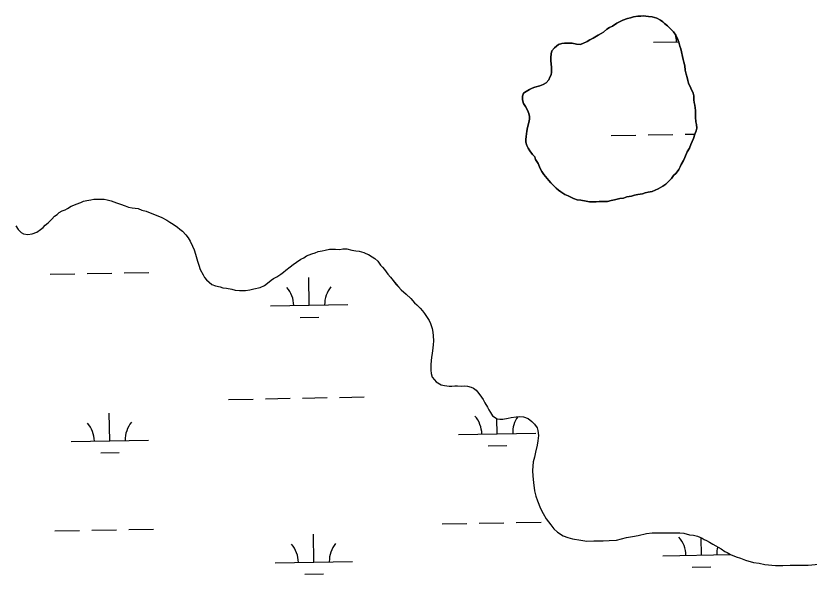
# Model space of a CAD drawing. Extents: x 3925854 to 3964121, y 224593 to 250589.
# Drawn here: x 3949789 to 3950817, y 237565 to 238288 of the extents above; entities that cross this region are included whole.
import ezdxf

# ---------------------------------------------------------------- set-up
doc = ezdxf.new("R2010")
doc.units = 0
doc.layers.add('V-TOPO-SHOR', color=7, linetype='Continuous')
doc.layers.add('V-WETL-SWMP', color=7, linetype='Continuous')

msp = doc.modelspace()

# ---------------------------------------------------------------- linework, layer by layer
at = {"layer": 'V-TOPO-SHOR'}
for points in [[(3950660.591, 238201.052), (3950659.752, 238204.654), (3950658.914, 238208.255), (3950657.667, 238212.656), (3950656.409, 238217.858), (3950655.95, 238223.467), (3950654.699, 238228.268), (3950653.859, 238231.87), (3950653.022, 238235.471), (3950651.353, 238241.873), (3950650.513, 238245.473), (3950649.274, 238249.071), (3950648.017, 238254.273), (3950645.954, 238259.866), (3950644.314, 238263.461), (3950641.064, 238267.44), (3950638.223, 238270.618), (3950636.193, 238273.004), (3950633.361, 238275.382), (3950629.72, 238278.554), (3950627.293, 238280.535), (3950624.46, 238282.912), (3950619.623, 238285.272), (3950616.408, 238286.04), (3950613.588, 238287.215), (3950608.771, 238287.568), (3950601.945, 238288.301), (3950598.74, 238287.867), (3950595.129, 238287.83), (3950589.524, 238286.97), (3950585.526, 238285.726), (3950581.522, 238284.883), (3950575.526, 238282.816), (3950571.933, 238281.176), (3950567.948, 238278.728), (3950562.367, 238275.062), (3950558.378, 238273.017), (3950554.79, 238270.975), (3950550.415, 238267.319), (3950547.628, 238265.285), (3950543.636, 238263.239), (3950537.257, 238259.563), (3950532.87, 238257.114), (3950529.28, 238255.072), (3950523.689, 238252.606), (3950520.492, 238251.371), (3950515.677, 238251.723), (3950510.049, 238252.87), (3950504.032, 238252.809), (3950500.022, 238252.768), (3950496.415, 238252.33), (3950492.418, 238251.087), (3950487.244, 238247.021), (3950483.675, 238242.974), (3950482.915, 238238.956), (3950482.157, 238234.537), (3950482.192, 238230.926), (3950482.653, 238225.317), (3950483.085, 238222.111), (3950483.155, 238215.294), (3950482.786, 238212.08), (3950481.215, 238208.855), (3950479.642, 238205.629), (3950476.075, 238201.582), (3950472.484, 238199.54), (3950468.094, 238197.49), (3950461.694, 238195.821), (3950458.095, 238194.58), (3950454.501, 238192.94), (3950450.516, 238190.492), (3950446.93, 238188.049), (3950445.764, 238184.428), (3950445.412, 238179.611), (3950447.065, 238174.815), (3950449.512, 238170.827), (3950451.968, 238166.039), (3950454.018, 238161.648), (3950454.857, 238158.048), (3950454.493, 238154.433), (3950453.735, 238150.014), (3950452.197, 238143.581), (3950451.443, 238138.76), (3950450.309, 238131.93), (3950449.944, 238128.315), (3950449.981, 238124.704), (3950451.228, 238120.305), (3950452.867, 238117.113), (3950454.909, 238113.524), (3950458.566, 238108.749), (3950461.407, 238105.568), (3950462.644, 238102.371), (3950465.904, 238097.19), (3950467.553, 238092.795), (3950468.79, 238089.598), (3950470.824, 238086.81), (3950473.271, 238082.825), (3950475.305, 238080.038), (3950479.769, 238074.868), (3950482.204, 238072.085), (3950485.041, 238069.306), (3950489.096, 238064.936)], [(3950489.096, 238064.936), (3950492.33, 238062.562), (3950495.162, 238060.184), (3950500.407, 238057.028), (3950504.839, 238055.068), (3950511.689, 238051.929), (3950516.523, 238049.973), (3950521.34, 238049.621), (3950528.176, 238048.085), (3950532.194, 238047.325), (3950535.803, 238047.362), (3950541.017, 238047.415), (3950545.025, 238047.855), (3950549.035, 238047.896), (3950555.852, 238047.966), (3950560.252, 238049.213), (3950564.657, 238050.061), (3950571.86, 238051.738), (3950576.267, 238052.185), (3950580.662, 238053.833), (3950586.671, 238054.698), (3950590.668, 238055.941), (3950595.072, 238056.789), (3950601.08, 238057.651), (3950604.679, 238058.892), (3950608.279, 238059.73), (3950613.481, 238060.985), (3950617.475, 238062.632), (3950621.47, 238064.276), (3950627.453, 238067.547), (3950631.436, 238070.394), (3950634.213, 238073.23), (3950638.581, 238077.686), (3950641.348, 238081.725), (3950644.529, 238084.566), (3950648.088, 238089.415), (3950649.659, 238092.641), (3950651.232, 238095.867), (3950653.986, 238101.107), (3950655.955, 238104.739), (3950659.09, 238111.99), (3950661.849, 238116.832), (3950663.805, 238121.665), (3950666.936, 238129.319), (3950668.886, 238134.953), (3950670.444, 238139.38), (3950671.208, 238142.999), (3950671.165, 238147.411), (3950670.325, 238151.011), (3950669.863, 238157.024), (3950669.82, 238161.435), (3950669.774, 238165.849), (3950668.902, 238172.658), (3950668.062, 238176.259), (3950667.63, 238179.464), (3950667.577, 238184.678), (3950666.737, 238188.278), (3950660.591, 238201.052)], [(3949789.245, 238016.507), (3949792.503, 238011.727), (3949796.153, 238007.751), (3949799.383, 238005.779), (3949805.004, 238005.034), (3949810.612, 238005.894), (3949816.608, 238007.96), (3949821.384, 238011.618), (3949824.968, 238014.061), (3949827.344, 238017.293), (3949831.325, 238020.144), (3949833.306, 238022.569), (3949836.089, 238025.004), (3949839.659, 238029.053), (3949842.845, 238031.09), (3949845.629, 238033.525), (3949849.618, 238035.571), (3949853.212, 238037.212), (3949856.405, 238038.848), (3949861.189, 238041.705), (3949864.384, 238042.94), (3949867.581, 238044.177), (3949873.574, 238046.645), (3949877.168, 238048.285), (3949881.17, 238049.127), (3949886.376, 238049.983), (3949890.377, 238050.827), (3949894.387, 238050.868), (3949900.404, 238050.927), (3949904.015, 238050.964), (3949907.636, 238049.799), (3949912.862, 238048.648), (3949919.705, 238046.311), (3949924.939, 238044.359), (3949930.981, 238042.014), (3949935.409, 238040.454), (3949940.23, 238039.7), (3949947.861, 238038.576), (3949952.696, 238036.62), (3949958.322, 238035.473), (3949967.587, 238031.555), (3949973.227, 238029.206), (3949978.462, 238027.254), (3949984.915, 238023.709), (3949988.954, 238020.943), (3949992.988, 238018.577), (3949998.645, 238014.624), (3950001.883, 238011.849), (3950005.115, 238009.476), (3950009.575, 238004.706), (3950012.424, 238000.725), (3950015.277, 237996.342), (3950018.148, 237989.952), (3950020.204, 237985.162), (3950022.267, 237979.567), (3950024.761, 237970.767), (3950026.424, 237965.167), (3950028.085, 237959.568), (3950032.164, 237952.791)], [(3950032.164, 237952.791), (3950033.803, 237949.6), (3950036.24, 237946.416), (3950039.883, 237943.243), (3950043.119, 237940.468), (3950047.955, 237938.513), (3950053.982, 237937.37), (3950057.605, 237936.205), (3950062.426, 237935.451), (3950069.256, 237934.316), (3950073.68, 237933.157), (3950078.902, 237932.41), (3950086.924, 237932.491), (3950092.529, 237933.35), (3950097.731, 237934.605), (3950105.737, 237936.293), (3950111.324, 237939.158), (3950115.305, 237942.004), (3950120.077, 237946.066), (3950123.266, 237948.103), (3950127.255, 237950.149), (3950132.433, 237953.811), (3950136.019, 237956.254), (3950139.197, 237959.095), (3950144.772, 237963.162), (3950148.751, 237966.413), (3950152.732, 237969.259), (3950158.307, 237973.329), (3950162.301, 237974.973), (3950165.887, 237977.416), (3950172.68, 237979.892), (3950177.077, 237981.541), (3950181.07, 237983.186), (3950186.276, 237984.042), (3950189.877, 237984.879), (3950195.48, 237986.141), (3950199.49, 237986.182), (3950203.5, 237986.223), (3950209.12, 237985.879), (3950213.128, 237986.319), (3950217.941, 237986.368), (3950224.775, 237984.834), (3950229.596, 237984.081), (3950234.015, 237983.323), (3950240.049, 237981.781), (3950242.869, 237980.605), (3950246.092, 237979.034), (3950250.934, 237976.276), (3950254.567, 237973.906), (3950258.21, 237970.734), (3950261.872, 237965.556), (3950264.307, 237962.773), (3950266.747, 237959.589), (3950271.219, 237953.619), (3950274.871, 237949.643), (3950278.119, 237945.666), (3950281.779, 237940.89), (3950285.023, 237937.312), (3950288.674, 237933.339), (3950295.148, 237927.789), (3950300.819, 237922.231), (3950305.689, 237916.665), (3950308.927, 237913.889), (3950312.982, 237909.519), (3950316.224, 237906.343), (3950318.667, 237902.759), (3950322.329, 237897.581), (3950324.777, 237893.596), (3950326.421, 237889.6), (3950328.494, 237883.202), (3950329.344, 237878.4), (3950329.79, 237873.99), (3950330.259, 237867.177), (3950329.909, 237862.36), (3950329.548, 237858.346), (3950328.418, 237851.114), (3950327.664, 237846.293), (3950326.96, 237836.659), (3950327.001, 237832.647), (3950327.033, 237829.438), (3950327.48, 237825.033), (3950328.731, 237820.23), (3950331.572, 237817.052), (3950334.007, 237814.269), (3950340.464, 237810.322), (3950344.484, 237809.56), (3950350.508, 237808.821), (3950354.122, 237808.456), (3950358.128, 237808.899), (3950361.337, 237808.929), (3950366.955, 237808.585), (3950370.562, 237809.024), (3950374.174, 237808.659), (3950378.999, 237807.504), (3950382.225, 237805.933), (3950385.459, 237803.56), (3950389.112, 237799.185), (3950392.371, 237794.405), (3950394.81, 237791.22), (3950396.856, 237787.231), (3950400.12, 237781.648)], [(3950400.12, 237781.648), (3950402.162, 237778.06), (3950404.204, 237774.47), (3950406.656, 237770.081), (3950412.714, 237766.132), (3950416.326, 237765.768), (3950420.338, 237765.809), (3950427.144, 237767.081), (3950431.146, 237767.924), (3950437.556, 237768.793), (3950441.963, 237769.237), (3950446.78, 237768.887), (3950452.82, 237766.54), (3950457.669, 237762.981), (3950461.317, 237759.407), (3950464.573, 237754.627), (3950465.409, 237751.426), (3950466.279, 237744.616), (3950465.548, 237737.79), (3950464.401, 237732.162), (3950462.484, 237723.319), (3950460.946, 237716.884), (3950459.408, 237710.451), (3950458.716, 237699.613), (3950458.794, 237691.995), (3950459.676, 237683.981), (3950460.989, 237673.163), (3950463.064, 237666.366), (3950465.134, 237659.968), (3950468.843, 237650.379), (3950472.521, 237643.599), (3950476.202, 237636.818), (3950482.299, 237628.857), (3950486.362, 237623.684), (3950490.818, 237619.317), (3950498.087, 237614.578), (3950504.122, 237612.633), (3950510.557, 237611.095), (3950521.006, 237609.194), (3950529.04, 237608.074), (3950537.863, 237608.162), (3950549.895, 237608.285), (3950557.913, 237608.768), (3950567.532, 237609.268), (3950580.334, 237612.606), (3950587.943, 237613.886), (3950595.551, 237615.166), (3950606.356, 237617.683), (3950613.567, 237618.56), (3950620.385, 237618.629), (3950629.609, 237618.724), (3950635.626, 237618.785), (3950644.048, 237618.869), (3950649.266, 237618.521), (3950654.484, 237618.173), (3950662.125, 237616.245), (3950666.946, 237615.492), (3950672.173, 237614.343), (3950678.216, 237611.597), (3950681.041, 237610.02), (3950683.861, 237608.844), (3950687.895, 237606.481), (3950691.932, 237604.113), (3950695.966, 237601.748), (3950699.192, 237600.177), (3950702.825, 237597.807), (3950707.671, 237594.647), (3950710.894, 237593.076), (3950714.931, 237590.711), (3950722.183, 237587.576), (3950727.819, 237585.628), (3950734.26, 237583.285), (3950744.719, 237580.182), (3950751.946, 237579.453), (3950759.587, 237577.526), (3950773.237, 237576.461), (3950782.865, 237576.158), (3950792.489, 237576.658), (3950807.328, 237576.807), (3950815.75, 237576.893), (3950829.373, 237578.237)]]:
    msp.add_lwpolyline(points, dxfattribs=at)
at = {"layer": 'V-WETL-SWMP'}
for p, q in [((3950615.15, 238254.257), (3950647.804, 238254.851)), ((3950608.49, 238134.045), (3950640.485, 238134.627)), ((3950656.482, 238134.918), (3950668.953, 238135.145)), ((3950560.498, 238133.173), (3950592.493, 238133.755)), ((3949833.732, 237953.756), (3949865.726, 237954.338)), ((3949881.724, 237954.629), (3949913.718, 237955.211)), ((3949929.716, 237955.502), (3949961.71, 237956.084)), ((3950169.364, 237913.422), (3950168.71, 237949.416)), ((3950119.373, 237912.513), (3950219.356, 237914.331)), ((3950157.647, 237897.775), (3950181.643, 237898.211)), ((3950064.721, 237791.428), (3950096.716, 237792.01)), ((3950112.713, 237792.301), (3950144.708, 237792.882)), ((3950160.705, 237793.173), (3950192.7, 237793.755)), ((3950208.697, 237794.046), (3950240.692, 237794.628)), ((3949911.077, 237737.884), (3949910.422, 237773.878)), ((3950412.902, 237747.009), (3950412.552, 237766.238)), ((3950362.91, 237746.1), (3950462.894, 237747.918)), ((3949861.085, 237736.975), (3949961.069, 237738.793)), ((3950401.185, 237731.362), (3950425.181, 237731.798)), ((3949899.36, 237722.237), (3949923.356, 237722.674)), ((3950341.605, 237630.261), (3950373.599, 237630.843)), ((3950389.597, 237631.134), (3950421.592, 237631.716)), ((3950437.589, 237632.006), (3950469.584, 237632.588)), ((3949839.78, 237621.136), (3949871.774, 237621.718)), ((3949887.772, 237622.009), (3949919.766, 237622.591)), ((3949935.764, 237622.882), (3949967.759, 237623.464)), ((3950175.412, 237580.802), (3950174.758, 237616.796)), ((3950677.237, 237589.926), (3950676.832, 237612.225)), ((3950627.246, 237589.017), (3950715.148, 237590.616)), ((3950125.421, 237579.893), (3950225.404, 237581.711)), ((3950665.52, 237574.28), (3950689.516, 237574.716)), ((3950163.695, 237565.155), (3950187.691, 237565.591))]:
    msp.add_line(p, q, dxfattribs=at)
for points in [[(3950489.096, 238064.936), (3950485.04, 238069.307), (3950482.204, 238072.086), (3950479.769, 238074.869), (3950475.304, 238080.038), (3950473.27, 238082.825), (3950470.823, 238086.811), (3950468.789, 238089.598), (3950467.553, 238092.795), (3950465.904, 238097.19), (3950462.643, 238102.372), (3950461.407, 238105.568), (3950458.567, 238108.748), (3950454.908, 238113.524), (3950452.866, 238117.113), (3950451.229, 238120.306), (3950449.981, 238124.705), (3950449.944, 238128.315), (3950450.309, 238131.929), (3950451.443, 238138.759), (3950452.196, 238143.58), (3950453.735, 238150.013), (3950454.492, 238154.433), (3950454.857, 238158.047), (3950454.018, 238161.649), (3950451.968, 238166.04), (3950449.512, 238170.828), (3950447.065, 238174.815), (3950445.412, 238179.611), (3950445.764, 238184.428), (3950446.93, 238188.05), (3950450.516, 238190.493), (3950454.502, 238192.94), (3950458.095, 238194.581), (3950461.693, 238195.821), (3950468.093, 238197.491), (3950472.485, 238199.541), (3950476.074, 238201.583), (3950479.643, 238205.63), (3950481.215, 238208.855), (3950482.786, 238212.08), (3950483.155, 238215.293), (3950483.085, 238222.111), (3950482.652, 238225.316), (3950482.193, 238230.926), (3950482.157, 238234.536), (3950482.914, 238238.956), (3950483.675, 238242.975), (3950487.244, 238247.022), (3950492.417, 238251.086), (3950496.416, 238252.33), (3950500.022, 238252.768), (3950504.032, 238252.809), (3950510.048, 238252.87), (3950515.676, 238251.724), (3950520.492, 238251.372), (3950523.689, 238252.607), (3950529.279, 238255.071), (3950532.869, 238257.113), (3950537.256, 238259.564), (3950543.636, 238263.239), (3950547.627, 238265.285), (3950550.414, 238267.319), (3950554.789, 238270.974), (3950558.378, 238273.016), (3950562.368, 238275.062), (3950567.947, 238278.729), (3950571.933, 238281.176), (3950575.526, 238282.817), (3950581.522, 238284.883), (3950585.525, 238285.726), (3950589.523, 238286.97), (3950595.13, 238287.829), (3950598.74, 238287.866), (3950601.944, 238288.3), (3950608.77, 238287.567), (3950613.587, 238287.215), (3950616.407, 238286.04), (3950619.624, 238285.271), (3950624.461, 238282.913), (3950627.293, 238280.535), (3950629.72, 238278.554), (3950633.362, 238275.383), (3950636.194, 238273.005), (3950638.224, 238270.619), (3950641.064, 238267.439), (3950644.313, 238263.46), (3950645.954, 238259.867), (3950648.017, 238254.273), (3950649.273, 238249.071), (3950650.513, 238245.473), (3950651.352, 238241.872), (3950653.021, 238235.471), (3950653.86, 238231.87), (3950654.699, 238228.268), (3950655.951, 238223.468), (3950656.409, 238217.857), (3950657.666, 238212.655), (3950658.914, 238208.255), (3950659.752, 238204.654), (3950660.591, 238201.052)], [(3950660.591, 238201.052), (3950666.738, 238188.279), (3950667.577, 238184.678), (3950667.63, 238179.464), (3950668.063, 238176.259), (3950668.902, 238172.658), (3950669.774, 238165.848), (3950669.819, 238161.436), (3950669.863, 238157.024), (3950670.326, 238151.012), (3950671.165, 238147.411), (3950671.209, 238142.999), (3950670.444, 238139.381), (3950668.885, 238134.953), (3950666.936, 238129.318), (3950663.805, 238121.665), (3950661.849, 238116.831), (3950659.09, 238111.99), (3950655.955, 238104.738), (3950653.986, 238101.108), (3950651.232, 238095.866), (3950649.66, 238092.641), (3950648.089, 238089.416), (3950644.528, 238084.566), (3950641.348, 238081.726), (3950638.581, 238077.687), (3950634.214, 238073.23), (3950631.435, 238070.394), (3950627.453, 238067.546), (3950621.47, 238064.276), (3950617.475, 238062.631), (3950613.481, 238060.986), (3950608.279, 238059.73), (3950604.678, 238058.891), (3950601.08, 238057.651), (3950595.072, 238056.788), (3950590.669, 238055.941), (3950586.67, 238054.697), (3950580.662, 238053.834), (3950576.267, 238052.184), (3950571.859, 238051.738), (3950564.656, 238050.061), (3950560.252, 238049.214), (3950555.853, 238047.966), (3950549.035, 238047.896), (3950545.024, 238047.856), (3950541.017, 238047.414), (3950535.803, 238047.361), (3950532.194, 238047.324), (3950528.175, 238048.085), (3950521.34, 238049.62), (3950516.523, 238049.973), (3950511.69, 238051.929), (3950504.839, 238055.068), (3950500.407, 238057.029), (3950495.161, 238060.184), (3950492.329, 238062.562), (3950489.096, 238064.936)], [(3949789.245, 238016.506), (3949792.503, 238011.726), (3949796.153, 238007.752), (3949799.382, 238005.779), (3949805.005, 238005.034), (3949810.612, 238005.893), (3949816.608, 238007.96), (3949821.384, 238011.618), (3949824.969, 238014.061), (3949827.343, 238017.294), (3949831.325, 238020.143), (3949833.306, 238022.569), (3949836.089, 238025.004), (3949839.658, 238029.052), (3949842.846, 238031.09), (3949845.629, 238033.525), (3949849.619, 238035.571), (3949853.213, 238037.212), (3949856.405, 238038.849), (3949861.189, 238041.705), (3949864.385, 238042.941), (3949867.582, 238044.177), (3949873.573, 238046.644), (3949877.167, 238048.285), (3949881.169, 238049.128), (3949886.375, 238049.983), (3949890.378, 238050.826), (3949894.388, 238050.867), (3949900.404, 238050.928), (3949904.014, 238050.965), (3949907.636, 238049.799), (3949912.862, 238048.648), (3949919.705, 238046.311), (3949924.939, 238044.359), (3949930.98, 238042.014), (3949935.408, 238040.454), (3949940.229, 238039.701), (3949947.861, 238038.575), (3949952.695, 238036.619), (3949958.322, 238035.473), (3949967.587, 238031.556), (3949973.227, 238029.206)], [(3949973.227, 238029.206), (3949978.461, 238027.254), (3949984.915, 238023.71), (3949988.954, 238020.943), (3949992.989, 238018.577), (3949998.645, 238014.624), (3950001.882, 238011.849), (3950005.115, 238009.475), (3950009.576, 238004.707), (3950012.424, 238000.725), (3950015.277, 237996.342), (3950018.149, 237989.953), (3950020.204, 237985.161), (3950022.266, 237979.566), (3950024.762, 237970.767), (3950026.424, 237965.168), (3950028.085, 237959.569), (3950032.165, 237952.792), (3950033.802, 237949.6), (3950036.241, 237946.416), (3950039.883, 237943.244), (3950043.12, 237940.469), (3950047.954, 237938.512), (3950053.982, 237937.37), (3950057.604, 237936.204), (3950062.425, 237935.451), (3950069.255, 237934.317), (3950073.679, 237933.158), (3950078.901, 237932.409), (3950086.923, 237932.491), (3950092.53, 237933.35), (3950097.731, 237934.606), (3950105.736, 237936.292), (3950111.323, 237939.157), (3950115.305, 237942.005), (3950120.077, 237946.065), (3950123.265, 237948.103), (3950127.256, 237950.149), (3950132.433, 237953.811), (3950136.018, 237956.255), (3950139.198, 237959.095), (3950144.772, 237963.163), (3950148.75, 237966.412), (3950152.732, 237969.26), (3950158.307, 237973.328), (3950162.301, 237974.973), (3950165.886, 237977.416), (3950172.68, 237979.892), (3950177.076, 237981.541), (3950181.07, 237983.186), (3950186.276, 237984.041), (3950189.877, 237984.88), (3950195.48, 237986.14), (3950199.491, 237986.181), (3950203.501, 237986.222), (3950209.12, 237985.878), (3950213.127, 237986.32), (3950217.94, 237986.369), (3950224.774, 237984.834), (3950229.595, 237984.081), (3950234.015, 237983.323), (3950240.048, 237981.78), (3950242.868, 237980.605), (3950246.092, 237979.034), (3950250.934, 237976.275), (3950254.568, 237973.906), (3950258.21, 237970.734), (3950261.873, 237965.556), (3950264.308, 237962.773), (3950266.747, 237959.589), (3950271.22, 237953.618), (3950274.87, 237949.644), (3950278.12, 237945.666), (3950281.778, 237940.89), (3950285.023, 237937.313), (3950288.674, 237933.339), (3950295.148, 237927.789), (3950300.82, 237922.231), (3950305.69, 237916.665), (3950308.927, 237913.89), (3950312.983, 237909.519), (3950316.224, 237906.343), (3950318.667, 237902.758), (3950322.33, 237897.581), (3950324.777, 237893.595), (3950326.422, 237889.6), (3950328.493, 237883.203), (3950329.344, 237878.399), (3950329.79, 237873.991), (3950330.26, 237867.177), (3950329.908, 237862.36), (3950329.548, 237858.345), (3950328.418, 237851.114), (3950327.665, 237846.293), (3950326.96, 237836.659), (3950327.001, 237832.648), (3950327.034, 237829.439), (3950327.48, 237825.032), (3950328.732, 237820.231), (3950331.572, 237817.051), (3950334.007, 237814.268)], [(3950334.007, 237814.268), (3950340.465, 237810.323), (3950344.484, 237809.561), (3950350.508, 237808.82), (3950354.122, 237808.456), (3950358.128, 237808.898), (3950361.337, 237808.93), (3950366.956, 237808.586), (3950370.561, 237809.024), (3950374.175, 237808.66), (3950379, 237807.505), (3950382.225, 237805.934), (3950385.458, 237803.56), (3950389.113, 237799.185), (3950392.37, 237794.405), (3950394.809, 237791.221), (3950396.855, 237787.23), (3950400.121, 237781.648), (3950402.163, 237778.059), (3950404.205, 237774.469), (3950406.656, 237770.082), (3950412.713, 237766.133), (3950416.327, 237765.768), (3950420.338, 237765.809), (3950427.144, 237767.081), (3950431.146, 237767.924), (3950437.555, 237768.792), (3950441.963, 237769.238), (3950446.78, 237768.886), (3950452.82, 237766.54), (3950457.67, 237762.98), (3950461.316, 237759.407), (3950464.574, 237754.626), (3950465.409, 237751.426), (3950466.28, 237744.616), (3950465.547, 237737.79), (3950464.401, 237732.162), (3950462.485, 237723.318), (3950460.946, 237716.885), (3950459.407, 237710.451), (3950458.715, 237699.614), (3950458.793, 237691.994), (3950459.676, 237683.981), (3950460.99, 237673.164), (3950463.064, 237666.366), (3950465.135, 237659.969), (3950468.843, 237650.38), (3950472.522, 237643.599), (3950476.201, 237636.817), (3950482.298, 237628.857), (3950486.362, 237623.684), (3950490.819, 237619.317), (3950498.087, 237614.578), (3950504.123, 237612.633), (3950510.557, 237611.094), (3950521.005, 237609.195), (3950529.039, 237608.073), (3950537.862, 237608.163), (3950549.894, 237608.285), (3950557.912, 237608.768), (3950567.533, 237609.267), (3950580.335, 237612.606), (3950587.943, 237613.887), (3950595.551, 237615.167), (3950606.356, 237617.684), (3950613.567, 237618.56), (3950620.385, 237618.629), (3950629.61, 237618.723), (3950635.626, 237618.784), (3950644.048, 237618.869), (3950649.266, 237618.521), (3950654.484, 237618.173), (3950662.125, 237616.245), (3950666.946, 237615.492), (3950672.172, 237614.342), (3950678.217, 237611.596), (3950681.041, 237610.02), (3950683.86, 237608.845), (3950687.895, 237606.48), (3950691.931, 237604.114), (3950695.966, 237601.748), (3950699.191, 237600.177), (3950702.825, 237597.807), (3950707.67, 237594.647), (3950710.895, 237593.076), (3950714.93, 237590.71), (3950722.182, 237587.575), (3950727.818, 237585.627), (3950734.259, 237583.285), (3950744.72, 237580.183), (3950751.947, 237579.454), (3950759.588, 237577.526), (3950773.237, 237576.462), (3950782.866, 237576.158), (3950792.488, 237576.657), (3950807.328, 237576.808), (3950815.75, 237576.894), (3950829.374, 237578.236)]]:
    msp.add_lwpolyline(points, dxfattribs=at)
for centre, start, end in [((3950609.899, 238254.637), 0.269879, 15.384701), ((3950114.122, 237912.892), 0.269879, 41.813537), ((3950224.59, 237914.901), 140.269876, 181.813534), ((3950357.66, 237746.479), 0.269879, 41.813537), ((3950468.127, 237748.488), 144.442625, 181.813534), ((3949855.835, 237737.354), 0.269879, 41.813537), ((3949966.302, 237739.363), 140.269876, 181.813534), ((3950621.995, 237589.397), 0.269879, 41.813537), ((3950120.17, 237580.272), 0.269879, 41.813537), ((3950230.638, 237582.281), 140.269876, 181.813534), ((3950732.463, 237591.405), 164.961197, 181.813534)]:
    msp.add_arc(centre, 35.246, start, end, dxfattribs=at)

doc.saveas('drawing.dxf')
